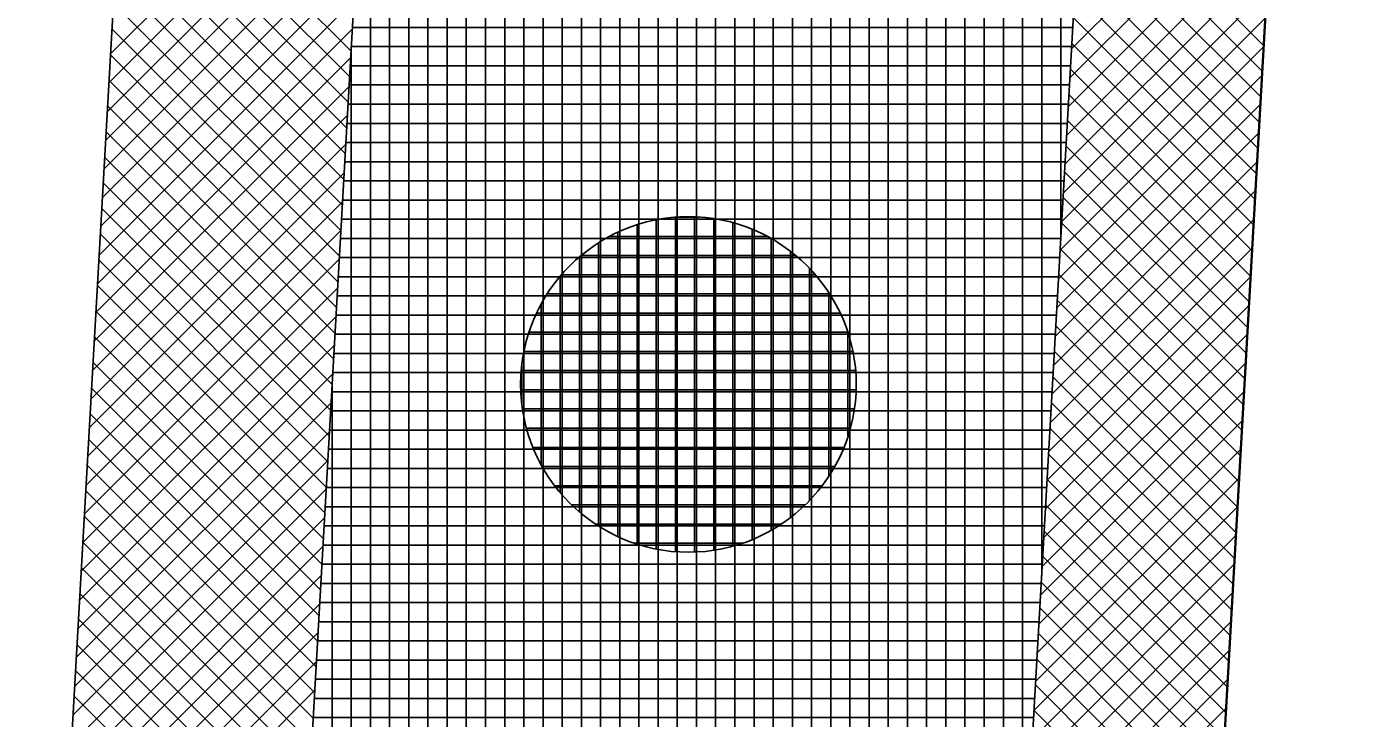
# Model space of a CAD drawing. Extents: x -565346 to -564154, y -1097386 to -1095620.
# Drawn here: x -564290.98 to -564277.2, y -1097029.8 to -1097022.58 of the extents above; entities that cross this region are included whole.
import ezdxf

# ---------------------------------------------------------------- set-up
doc = ezdxf.new("R2010")
doc.units = 0
for name, color, linetype in [('Vrstva 1', 7, 'Continuous'), ('Vrstva 13', 7, 'Continuous'), ('Vrstva 41', 7, 'Continuous'), ('Vrstva 42', 7, 'Continuous'), ('Vrstva 43', 7, 'Continuous'), ('Vrstva 44', 7, 'Continuous')]:
    doc.layers.add(name, color=color, linetype=linetype)

msp = doc.modelspace()

# ---------------------------------------------------------------- linework, layer by layer
at = {"layer": 'Vrstva 1'}
msp.add_line((-564296.5, -1097135.53), (-564285.9, -1096948.97), dxfattribs=at)
at = {"layer": 'Vrstva 13'}
msp.add_line((-564277.71, -1097016.43), (-564284.61, -1097137.94), dxfattribs=at)
at = {"layer": 'Vrstva 41'}
for points in [[(-564296.782, -1097140.492), (-564294.286, -1097140.634), (-564282.373, -1096930.972), (-564284.87, -1096930.83)], [(-564272.899, -1096931.51), (-564274.888, -1096931.397), (-564286.791, -1097141.059), (-564284.798, -1097141.172)]]:
    msp.add_lwpolyline(points, close=True, dxfattribs=at)
at = {"layer": 'Vrstva 42'}
for p, q in [((-564287.443, -1097020.21), (-564290.099, -1097022.865)), ((-564289.963, -1097020.465), (-564287.593, -1097022.835)), ((-564287.461, -1097020.509), (-564290.116, -1097023.165)), ((-564289.978, -1097020.733), (-564287.608, -1097023.103)), ((-564277.961, -1097020.697), (-564280.078, -1097022.814)), ((-564287.478, -1097020.809), (-564290.133, -1097023.465)), ((-564279.968, -1097020.884), (-564278.079, -1097022.774)), ((-564289.993, -1097021), (-564287.623, -1097023.37)), ((-564277.978, -1097020.997), (-564280.095, -1097023.114)), ((-564287.495, -1097021.109), (-564290.15, -1097023.765)), ((-564279.984, -1097021.151), (-564278.094, -1097023.041)), ((-564290.008, -1097021.268), (-564287.638, -1097023.638)), ((-564277.995, -1097021.297), (-564280.112, -1097023.414)), ((-564287.512, -1097021.409), (-564290.167, -1097024.065)), ((-564279.999, -1097021.419), (-564278.109, -1097023.309)), ((-564290.023, -1097021.536), (-564287.653, -1097023.906)), ((-564287.529, -1097021.709), (-564290.184, -1097024.364)), ((-564278.012, -1097021.596), (-564280.129, -1097023.714)), ((-564280.014, -1097021.687), (-564278.124, -1097023.576)), ((-564290.039, -1097021.803), (-564287.669, -1097024.173)), ((-564278.029, -1097021.896), (-564280.146, -1097024.014)), ((-564280.029, -1097021.954), (-564278.139, -1097023.844)), ((-564287.546, -1097022.009), (-564290.201, -1097024.664)), ((-564290.054, -1097022.071), (-564287.684, -1097024.441)), ((-564278.046, -1097022.196), (-564280.163, -1097024.314)), ((-564280.044, -1097022.222), (-564278.154, -1097024.112)), ((-564287.563, -1097022.309), (-564290.218, -1097024.964)), ((-564290.069, -1097022.339), (-564287.699, -1097024.709)), ((-564278.063, -1097022.496), (-564280.18, -1097024.613)), ((-564280.06, -1097022.49), (-564278.17, -1097024.379)), ((-564287.58, -1097022.609), (-564290.235, -1097025.264)), ((-564290.084, -1097022.606), (-564287.714, -1097024.976)), ((-564278.08, -1097022.796), (-564280.197, -1097024.913)), ((-564280.075, -1097022.757), (-564278.185, -1097024.647)), ((-564287.597, -1097022.908), (-564290.252, -1097025.564)), ((-564290.1, -1097022.874), (-564287.73, -1097025.244)), ((-564278.097, -1097023.096), (-564280.214, -1097025.213)), ((-564280.09, -1097023.025), (-564278.2, -1097024.915)), ((-564287.614, -1097023.208), (-564290.269, -1097025.864)), ((-564290.115, -1097023.142), (-564287.745, -1097025.512)), ((-564280.105, -1097023.293), (-564278.215, -1097025.182)), ((-564287.631, -1097023.508), (-564290.286, -1097026.164)), ((-564290.13, -1097023.409), (-564287.76, -1097025.779)), ((-564278.114, -1097023.396), (-564280.231, -1097025.513)), ((-564280.12, -1097023.56), (-564278.23, -1097025.45)), ((-564290.145, -1097023.677), (-564287.775, -1097026.047)), ((-564278.131, -1097023.695), (-564280.248, -1097025.813)), ((-564287.648, -1097023.808), (-564290.303, -1097026.464)), ((-564280.136, -1097023.828), (-564278.246, -1097025.718)), ((-564290.16, -1097023.945), (-564287.79, -1097026.314)), ((-564278.148, -1097023.995), (-564280.265, -1097026.113)), ((-564287.665, -1097024.108), (-564290.32, -1097026.764)), ((-564280.151, -1097024.095), (-564278.261, -1097025.985)), ((-564290.176, -1097024.212), (-564287.806, -1097026.582)), ((-564278.165, -1097024.295), (-564280.282, -1097026.413)), ((-564287.682, -1097024.408), (-564290.338, -1097027.063)), ((-564280.166, -1097024.363), (-564278.276, -1097026.253)), ((-564290.191, -1097024.48), (-564287.821, -1097026.85)), ((-564278.182, -1097024.595), (-564280.299, -1097026.712)), ((-564287.699, -1097024.708), (-564290.355, -1097027.363)), ((-564290.206, -1097024.747), (-564287.836, -1097027.117)), ((-564280.181, -1097024.631), (-564278.291, -1097026.521)), ((-564287.716, -1097025.008), (-564290.372, -1097027.663)), ((-564290.221, -1097025.015), (-564287.851, -1097027.385)), ((-564278.199, -1097024.895), (-564280.316, -1097027.012)), ((-564280.196, -1097024.898), (-564278.306, -1097026.788)), ((-564290.236, -1097025.283), (-564287.866, -1097027.653)), ((-564278.216, -1097025.195), (-564280.333, -1097027.312)), ((-564280.211, -1097025.166), (-564278.322, -1097027.056)), ((-564287.733, -1097025.308), (-564290.389, -1097027.963)), ((-564280.227, -1097025.434), (-564278.337, -1097027.324)), ((-564290.252, -1097025.55), (-564287.882, -1097027.92)), ((-564278.233, -1097025.495), (-564280.35, -1097027.612)), ((-564287.75, -1097025.607), (-564290.406, -1097028.263)), ((-564280.242, -1097025.701), (-564278.352, -1097027.591)), ((-564290.267, -1097025.818), (-564287.897, -1097028.188)), ((-564278.25, -1097025.795), (-564280.367, -1097027.912)), ((-564287.767, -1097025.907), (-564290.423, -1097028.563)), ((-564280.257, -1097025.969), (-564278.367, -1097027.859)), ((-564290.282, -1097026.086), (-564287.912, -1097028.456)), ((-564278.267, -1097026.094), (-564280.384, -1097028.212)), ((-564287.784, -1097026.207), (-564290.44, -1097028.863)), ((-564280.272, -1097026.237), (-564278.382, -1097028.127)), ((-564290.297, -1097026.353), (-564287.927, -1097028.723)), ((-564278.284, -1097026.394), (-564280.401, -1097028.512)), ((-564287.801, -1097026.507), (-564290.457, -1097029.163)), ((-564280.287, -1097026.504), (-564278.398, -1097028.394)), ((-564290.312, -1097026.621), (-564287.942, -1097028.991)), ((-564287.818, -1097026.807), (-564290.474, -1097029.462)), ((-564278.301, -1097026.694), (-564280.418, -1097028.812)), ((-564280.303, -1097026.772), (-564278.413, -1097028.662)), ((-564290.328, -1097026.889), (-564287.958, -1097029.258)), ((-564278.318, -1097026.994), (-564280.435, -1097029.111)), ((-564280.318, -1097027.04), (-564278.428, -1097028.93)), ((-564287.835, -1097027.107), (-564290.491, -1097029.762)), ((-564290.343, -1097027.156), (-564287.973, -1097029.526)), ((-564278.335, -1097027.294), (-564280.452, -1097029.411)), ((-564280.333, -1097027.307), (-564278.443, -1097029.197)), ((-564287.852, -1097027.407), (-564290.508, -1097030.062)), ((-564290.358, -1097027.424), (-564287.988, -1097029.794)), ((-564278.352, -1097027.594), (-564280.47, -1097029.711)), ((-564280.348, -1097027.575), (-564278.458, -1097029.465)), ((-564287.869, -1097027.707), (-564290.525, -1097030.362)), ((-564290.373, -1097027.691), (-564288.003, -1097030.061)), ((-564278.369, -1097027.894), (-564280.487, -1097030.011)), ((-564280.363, -1097027.843), (-564278.473, -1097029.733)), ((-564287.886, -1097028.006), (-564290.542, -1097030.662)), ((-564290.388, -1097027.959), (-564288.018, -1097030.329)), ((-564278.386, -1097028.193), (-564280.504, -1097030.311)), ((-564280.379, -1097028.11), (-564278.489, -1097030)), ((-564287.904, -1097028.306), (-564290.559, -1097030.962)), ((-564290.404, -1097028.227), (-564288.034, -1097030.597)), ((-564280.394, -1097028.378), (-564278.504, -1097030.268)), ((-564287.921, -1097028.606), (-564290.576, -1097031.262)), ((-564290.419, -1097028.494), (-564288.049, -1097030.864)), ((-564278.403, -1097028.493), (-564280.521, -1097030.611)), ((-564280.409, -1097028.645), (-564278.519, -1097030.535)), ((-564290.434, -1097028.762), (-564288.064, -1097031.132)), ((-564278.42, -1097028.793), (-564280.538, -1097030.911)), ((-564287.938, -1097028.906), (-564290.593, -1097031.562)), ((-564280.424, -1097028.913), (-564278.534, -1097030.803)), ((-564290.449, -1097029.03), (-564288.079, -1097031.4)), ((-564278.437, -1097029.093), (-564280.555, -1097031.21)), ((-564287.955, -1097029.206), (-564290.61, -1097031.861)), ((-564280.439, -1097029.181), (-564278.549, -1097031.071)), ((-564290.464, -1097029.297), (-564288.095, -1097031.667)), ((-564278.454, -1097029.393), (-564280.572, -1097031.51)), ((-564287.972, -1097029.506), (-564290.627, -1097032.161)), ((-564290.48, -1097029.565), (-564288.11, -1097031.935)), ((-564280.455, -1097029.448), (-564278.565, -1097031.338)), ((-564278.471, -1097029.693), (-564280.589, -1097031.81)), ((-564280.47, -1097029.716), (-564278.58, -1097031.606))]:
    msp.add_line(p, q, dxfattribs=at)
at = {"layer": 'Vrstva 43'}
for p, q in [((-564280.19, -1097024.788), (-564280.19, -1096901.264)), ((-564280.39, -1097028.31), (-564280.39, -1096904.789)), ((-564282.19, -1097060.016), (-564282.19, -1096906.123)), ((-564281.99, -1097056.493), (-564281.99, -1096906.114)), ((-564281.79, -1097052.97), (-564281.79, -1096906.104)), ((-564281.59, -1097049.447), (-564281.59, -1096906.094)), ((-564281.39, -1097045.925), (-564281.39, -1096906.085)), ((-564281.19, -1097042.402), (-564281.19, -1096906.075)), ((-564280.99, -1097038.879), (-564280.99, -1096906.065)), ((-564280.79, -1097035.356), (-564280.79, -1096906.056)), ((-564280.59, -1097031.833), (-564280.59, -1096906.046)), ((-564282.39, -1097063.539), (-564282.39, -1096931.271)), ((-564282.59, -1097067.062), (-564282.59, -1096934.791)), ((-564282.79, -1097070.585), (-564282.79, -1096938.311)), ((-564282.99, -1097074.107), (-564282.99, -1096941.831)), ((-564283.19, -1097077.63), (-564283.19, -1096945.351)), ((-564283.39, -1097081.153), (-564283.39, -1096948.871)), ((-564283.59, -1097084.676), (-564283.59, -1096952.391)), ((-564283.79, -1097088.199), (-564283.79, -1096955.91)), ((-564283.99, -1097091.722), (-564283.99, -1096959.43)), ((-564284.19, -1097095.244), (-564284.19, -1096962.95)), ((-564284.39, -1097098.767), (-564284.39, -1096966.47)), ((-564284.59, -1097102.29), (-564284.59, -1096969.99)), ((-564284.79, -1097105.813), (-564284.79, -1096973.51)), ((-564284.99, -1097109.336), (-564284.99, -1096977.03)), ((-564285.19, -1097112.859), (-564285.19, -1096980.55)), ((-564285.39, -1097116.382), (-564285.39, -1096984.069)), ((-564285.59, -1097119.904), (-564285.59, -1096987.589)), ((-564285.79, -1097123.427), (-564285.79, -1096991.109)), ((-564285.99, -1097126.95), (-564285.99, -1096994.629)), ((-564286.19, -1097130.473), (-564286.19, -1096998.149)), ((-564286.39, -1097133.996), (-564286.39, -1097001.669)), ((-564286.59, -1097137.519), (-564286.59, -1097005.189)), ((-564286.79, -1097141.041), (-564286.79, -1097008.709)), ((-564286.99, -1097151.064), (-564286.99, -1097012.229)), ((-564287.19, -1097151.053), (-564287.19, -1097015.748)), ((-564287.39, -1097151.606), (-564287.39, -1097019.268)), ((-564287.579, -1097022.59), (-564280.065, -1097022.59)), ((-564287.59, -1097155.126), (-564287.59, -1097022.788)), ((-564287.59, -1097022.79), (-564280.077, -1097022.79)), ((-564287.601, -1097022.99), (-564280.088, -1097022.99)), ((-564287.613, -1097023.19), (-564280.099, -1097023.19)), ((-564287.624, -1097023.39), (-564280.111, -1097023.39)), ((-564287.636, -1097023.59), (-564280.122, -1097023.59)), ((-564287.647, -1097023.79), (-564280.133, -1097023.79)), ((-564287.658, -1097023.99), (-564280.145, -1097023.99)), ((-564287.67, -1097024.19), (-564280.156, -1097024.19)), ((-564287.681, -1097024.39), (-564280.167, -1097024.39)), ((-564287.692, -1097024.59), (-564280.179, -1097024.59)), ((-564287.704, -1097024.79), (-564280.19, -1097024.79)), ((-564287.715, -1097024.99), (-564280.201, -1097024.99)), ((-564287.726, -1097025.19), (-564280.213, -1097025.19)), ((-564287.738, -1097025.39), (-564280.224, -1097025.39)), ((-564287.749, -1097025.59), (-564280.236, -1097025.59)), ((-564287.761, -1097025.79), (-564280.247, -1097025.79)), ((-564287.772, -1097025.99), (-564280.258, -1097025.99)), ((-564287.783, -1097026.19), (-564280.27, -1097026.19)), ((-564287.795, -1097026.39), (-564280.281, -1097026.39)), ((-564287.79, -1097158.646), (-564287.79, -1097026.308)), ((-564287.806, -1097026.59), (-564280.292, -1097026.59)), ((-564287.817, -1097026.79), (-564280.304, -1097026.79)), ((-564287.829, -1097026.99), (-564280.315, -1097026.99)), ((-564287.84, -1097027.19), (-564280.326, -1097027.19)), ((-564287.851, -1097027.39), (-564280.338, -1097027.39)), ((-564287.863, -1097027.59), (-564280.349, -1097027.59)), ((-564287.874, -1097027.79), (-564280.36, -1097027.79)), ((-564287.886, -1097027.99), (-564280.372, -1097027.99)), ((-564287.897, -1097028.19), (-564280.383, -1097028.19)), ((-564287.908, -1097028.39), (-564280.395, -1097028.39)), ((-564287.92, -1097028.59), (-564280.406, -1097028.59)), ((-564287.931, -1097028.79), (-564280.417, -1097028.79)), ((-564287.942, -1097028.99), (-564280.429, -1097028.99)), ((-564287.954, -1097029.19), (-564280.44, -1097029.19)), ((-564287.965, -1097029.39), (-564280.451, -1097029.39)), ((-564287.976, -1097029.59), (-564280.463, -1097029.59)), ((-564287.988, -1097029.79), (-564280.474, -1097029.79))]:
    msp.add_line(p, q, dxfattribs=at)
msp.add_lwpolyline([(-564283.37, -1096906.18), (-564284.87, -1096930.83), (-564282.373, -1096930.972), (-564294.286, -1097140.634), (-564296.782, -1097140.492), (-564297.42, -1097150.37), (-564294.347, -1097150.646), (-564303.226, -1097307.04), (-564304.096, -1097322.37), (-564304.399, -1097332.838), (-564302.848, -1097333.175), (-564297.082, -1097322.329), (-564293.197, -1097253.877), (-564289.027, -1097180.417), (-564287.358, -1097151.043), (-564285.364, -1097151.156), (-564284.798, -1097141.172), (-564286.791, -1097141.059), (-564274.888, -1096931.397), (-564272.899, -1096931.51), (-564271.475, -1096906.55)], dxfattribs=at)
at = {"layer": 'Vrstva 44'}
for p, q in [((-564284.41, -1097028.03), (-564284.41, -1097024.598)), ((-564284.218, -1097024.57), (-564283.956, -1097024.57)), ((-564284.21, -1097028.057), (-564284.21, -1097024.57)), ((-564284.01, -1097028.061), (-564284.01, -1097024.567)), ((-564283.81, -1097028.043), (-564283.81, -1097024.586)), ((-564284.81, -1097027.9), (-564284.81, -1097024.728)), ((-564284.61, -1097027.978), (-564284.61, -1097024.65)), ((-564283.61, -1097028.001), (-564283.61, -1097024.629)), ((-564283.41, -1097027.931), (-564283.41, -1097024.696)), ((-564285.01, -1097027.792), (-564285.01, -1097024.836)), ((-564284.895, -1097024.77), (-564283.251, -1097024.77)), ((-564283.21, -1097027.834), (-564283.21, -1097024.794)), ((-564285.21, -1097027.643), (-564285.21, -1097024.985)), ((-564285.192, -1097024.97), (-564282.955, -1097024.97)), ((-564283.01, -1097027.702), (-564283.01, -1097024.927)), ((-564282.81, -1097027.522), (-564282.81, -1097025.106)), ((-564285.41, -1097027.444), (-564285.41, -1097025.186)), ((-564285.397, -1097025.17), (-564282.751, -1097025.17)), ((-564285.545, -1097025.37), (-564282.603, -1097025.37)), ((-564282.61, -1097027.269), (-564282.61, -1097025.358)), ((-564285.658, -1097025.57), (-564282.492, -1097025.57)), ((-564285.61, -1097027.15), (-564285.61, -1097025.479)), ((-564285.736, -1097025.77), (-564282.411, -1097025.77)), ((-564282.41, -1097026.849), (-564282.41, -1097025.773)), ((-564285.788, -1097025.97), (-564282.36, -1097025.97)), ((-564285.81, -1097026.529), (-564285.81, -1097026.106)), ((-564285.817, -1097026.17), (-564282.332, -1097026.17)), ((-564285.823, -1097026.37), (-564282.327, -1097026.37)), ((-564285.805, -1097026.57), (-564282.344, -1097026.57)), ((-564285.762, -1097026.77), (-564282.385, -1097026.77)), ((-564285.695, -1097026.97), (-564282.454, -1097026.97)), ((-564285.6, -1097027.17), (-564282.55, -1097027.17)), ((-564285.467, -1097027.37), (-564282.679, -1097027.37)), ((-564285.292, -1097027.57), (-564282.858, -1097027.57)), ((-564285.043, -1097027.77), (-564283.107, -1097027.77)), ((-564284.634, -1097027.97), (-564283.513, -1097027.97))]:
    msp.add_line(p, q, dxfattribs=at)
msp.add_circle((-564284.074, -1097026.314), 1.75, dxfattribs=at)

doc.saveas('drawing.dxf')
